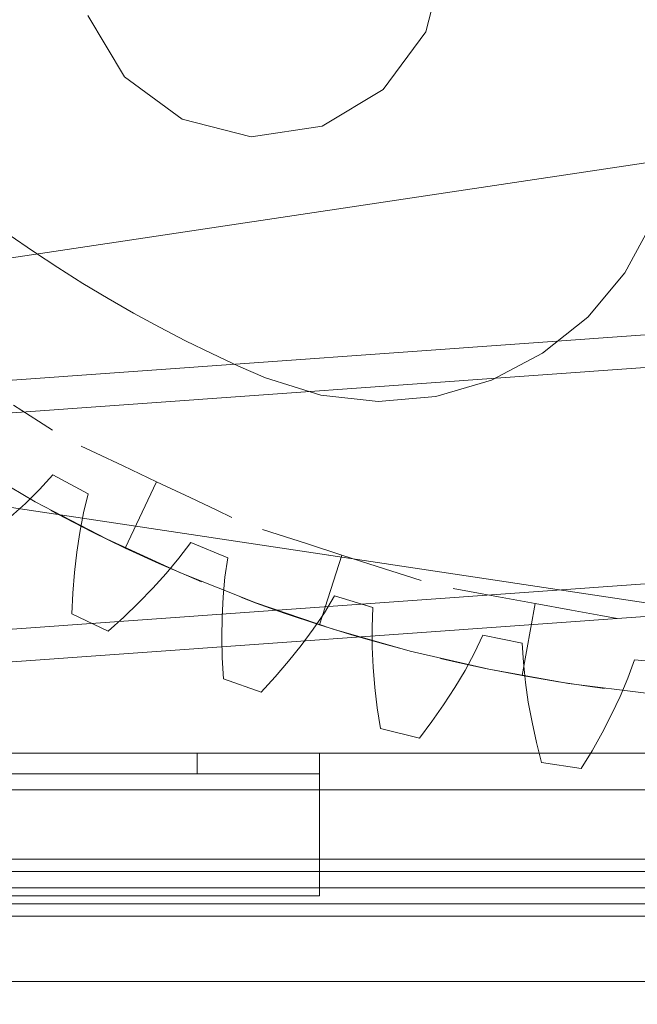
# Model space of a CAD drawing. Header units: millimetres. Extents: x -4738 to 65662, y -68080 to 6847.
# Tile 895 of 1056: x 25056 to 25208, y 1258 to 1500. Entities that reach past the tile are written whole.
import ezdxf

# ---------------------------------------------------------------- set-up
doc = ezdxf.new("R2010")
doc.units = ezdxf.units.MM
for name, color, linetype, lineweight in [('COTAS_P', 1, 'Continuous', 0), ('lateral_briquetadora', 7, 'Continuous', 0), ('lateral_C05', 7, 'Continuous', 0)]:
    doc.layers.add(name, color=color, linetype=linetype, lineweight=lineweight)
doc.dimstyles.new('R19_100', dxfattribs={"dimtxt": 250, "dimasz": 150, "dimexe": 150, "dimexo": 80, "dimgap": 100, "dimtad": 1, "dimtih": 1, "dimtoh": 1, "dimdsep": 46, "dimcen": 0.09, "dimadec": 0, "dimazin": 0, "dimtfac": 1, "dimtdec": 4, "dimtofl": 0, "dimtmove": 0, "dimatfit": 3, "dimfxl": 1, "dimtolj": 1, "dimtzin": 0, "dimarcsym": 0})

# ---------------------------------------------------------------- blocks, each defined once
blk = doc.blocks.new('DIM_R30_7')
at = {"layer": 'COTAS_P'}
for p, q in [((24250.07, 2141), (24400.07, 2186)), ((26750.07, 2141), (26600.07, 2186)), ((24250.07, 1241), (24250.07, 2141)), ((24250.07, 2141), (26750.07, 2141)), ((24250.07, 2141), (24400.07, 2096)), ((26750.07, 2141), (26600.07, 2096)), ((26750.07, 1241), (26750.07, 2141))]:
    blk.add_line(p, q, dxfattribs=at)
blk.add_text('2500 P', height=250, dxfattribs=at).set_placement((25500.07, 2241))

msp = doc.modelspace()

# ---------------------------------------------------------------- linework, layer by layer
at = {"layer": 'lateral_briquetadora'}
for p, q in [((25160.489, 1514.151), (25156.222, 1497.119)), ((24230.067, 1504), (25456.734, 1320)), ((25470.067, 1504), (24243.401, 1320)), ((25082.2, 1486.139), (25073.173, 1501.199)), ((25156.222, 1497.119), (25145.763, 1483.016)), ((24471.62, 1369.773), (26228.731, 1495.911)), ((24472.193, 1361.793), (26229.304, 1487.931)), ((25096.303, 1475.679), (25082.2, 1486.139)), ((25145.763, 1483.016), (25130.703, 1473.989)), ((25113.335, 1471.413), (25096.303, 1475.679)), ((25130.703, 1473.989), (25113.335, 1471.413)), ((25211.937, 1450.485), (25205.113, 1438.018)), ((25059.794, 1443.227), (25053.85, 1447.334)), ((25065.824, 1439.248), (25059.794, 1443.227)), ((25071.938, 1435.397), (25065.824, 1439.248)), ((25205.113, 1438.018), (25195.987, 1427.122)), ((24475.988, 1308.929), (26233.099, 1435.067)), ((25078.132, 1431.678), (25071.938, 1435.397)), ((25084.403, 1428.09), (25078.132, 1431.678)), ((24476.561, 1300.95), (26233.672, 1427.088)), ((25090.749, 1424.637), (25084.403, 1428.09)), ((25195.987, 1427.122), (25184.911, 1418.216)), ((25097.167, 1421.32), (25090.749, 1424.637)), ((25103.655, 1418.14), (25097.167, 1421.32)), ((25110.208, 1415.098), (25103.655, 1418.14)), ((25184.911, 1418.216), (25172.311, 1411.642)), ((25116.825, 1412.196), (25110.208, 1415.098)), ((25130.383, 1407.935), (25116.825, 1412.196)), ((25172.311, 1411.642), (25158.67, 1407.652)), ((25144.513, 1406.4), (25130.383, 1407.935)), ((25158.67, 1407.652), (25144.513, 1406.4)), ((25054.922, 1405.525), (25061.063, 1401.565)), ((25061.063, 1401.565), (25064.471, 1399.368)), ((25075.213, 1393.702), (25071.547, 1395.436)), ((25081.818, 1390.578), (25075.213, 1393.702)), ((25060.251, 1381.737), (25043.109, 1391.791)), ((25090.055, 1386.682), (25081.818, 1390.578)), ((25064.546, 1388.361), (25061.288, 1384.806)), ((25073.232, 1383.718), (25064.546, 1388.361)), ((25090.055, 1386.682), (25082.359, 1370.41)), ((25090.055, 1386.682), (25098.292, 1382.786)), ((25061.288, 1384.806), (25057.818, 1381.373)), ((25072.087, 1379.034), (25073.232, 1383.718)), ((25057.818, 1381.373), (25054.164, 1378.05)), ((25077.881, 1372.563), (25060.251, 1381.737)), ((25098.292, 1382.786), (25104.897, 1379.662)), ((25067.664, 1377.741), (25064.08, 1379.647)), ((25071.161, 1374.242), (25072.087, 1379.034)), ((25104.897, 1379.662), (25108.563, 1377.928)), ((25074.167, 1374.402), (25067.664, 1377.741)), ((25070.427, 1369.357), (25071.161, 1374.242)), ((25082.359, 1370.41), (25074.167, 1374.402)), ((25119.952, 1373.713), (25116.091, 1374.953)), ((25126.909, 1371.478), (25119.952, 1373.713)), ((25095.952, 1364.294), (25077.881, 1372.563)), ((25098.436, 1371.797), (25095.541, 1367.941)), ((25107.535, 1368.028), (25098.436, 1371.797)), ((25135.583, 1368.691), (25126.909, 1371.478)), ((25069.872, 1364.39), (25070.427, 1369.357)), ((25082.359, 1370.41), (25090.642, 1366.61)), ((25135.583, 1368.691), (25130.077, 1351.553)), ((25135.583, 1368.691), (25144.258, 1365.903)), ((25090.642, 1366.61), (25097.348, 1363.701)), ((25095.541, 1367.941), (25092.425, 1364.184)), ((25106.855, 1363.255), (25107.535, 1368.028)), ((25069.484, 1359.349), (25069.872, 1364.39)), ((25092.425, 1364.184), (25089.114, 1360.519)), ((25114.42, 1356.951), (25095.952, 1364.294)), ((25097.348, 1363.701), (25101.095, 1362.14)), ((25144.258, 1365.903), (25151.215, 1363.668)), ((25151.215, 1363.668), (25155.075, 1362.428)), ((25106.402, 1358.395), (25106.855, 1363.255)), ((25069.256, 1354.239), (25069.484, 1359.349)), ((25089.114, 1360.519), (25085.627, 1356.939)), ((25166.917, 1359.735), (25162.928, 1360.461)), ((25174.106, 1358.427), (25166.917, 1359.735)), ((25085.627, 1356.939), (25081.976, 1353.441)), ((25106.151, 1353.462), (25106.402, 1358.395)), ((25114.551, 1356.903), (25110.749, 1358.325)), ((25133.235, 1350.553), (25114.42, 1356.951)), ((25121.434, 1354.442), (25114.551, 1356.903)), ((25133.786, 1358.636), (25131.283, 1354.514)), ((25143.211, 1355.777), (25133.786, 1358.636)), ((25183.07, 1356.796), (25174.106, 1358.427)), ((25183.07, 1356.796), (25179.848, 1339.086)), ((25183.07, 1356.796), (25192.035, 1355.165)), ((25078.171, 1350.023), (25069.256, 1354.239)), ((25130.077, 1351.553), (25121.434, 1354.442)), ((25131.283, 1354.514), (25128.55, 1350.47)), ((25143.002, 1350.959), (25143.211, 1355.777)), ((25192.035, 1355.165), (25199.224, 1353.856)), ((25081.976, 1353.441), (25078.171, 1350.023)), ((25106.086, 1348.465), (25106.151, 1353.462)), ((25130.077, 1351.553), (25138.785, 1348.867)), ((25199.224, 1353.856), (25203.213, 1353.131)), ((25128.55, 1350.47), (25125.615, 1346.498)), ((25152.35, 1345.117), (25133.235, 1350.553)), ((25143.028, 1346.078), (25143.002, 1350.959)), ((25106.194, 1343.409), (25106.086, 1348.465)), ((25138.785, 1348.867), (25145.813, 1346.858)), ((25145.813, 1346.858), (25149.732, 1345.8)), ((25170.256, 1349.002), (25168.169, 1344.655)), ((25179.916, 1347.081), (25170.256, 1349.002)), ((25180.18, 1342.266), (25179.916, 1347.081)), ((25125.615, 1346.498), (25122.495, 1342.593)), ((25143.261, 1341.145), (25143.028, 1346.078)), ((25171.717, 1340.655), (25152.35, 1345.117)), ((25168.169, 1344.655), (25165.846, 1340.363)), ((25106.468, 1338.302), (25106.194, 1343.409)), ((25122.495, 1342.593), (25119.205, 1338.754)), ((25163.756, 1342.364), (25159.801, 1343.277)), ((25170.902, 1340.822), (25163.756, 1342.364)), ((25180.684, 1337.411), (25180.18, 1342.266)), ((25207.494, 1342.99), (25205.844, 1338.459)), ((25217.296, 1342.025), (25207.494, 1342.99)), ((25143.686, 1336.165), (25143.261, 1341.145)), ((25165.846, 1340.363), (25163.314, 1336.122)), ((25179.848, 1339.086), (25170.902, 1340.822)), ((25191.284, 1337.18), (25171.717, 1340.655)), ((25115.753, 1334.98), (25106.468, 1338.302)), ((25119.205, 1338.754), (25115.753, 1334.98)), ((25179.848, 1339.086), (25188.832, 1337.559)), ((25181.4, 1332.524), (25180.684, 1337.411)), ((25188.832, 1337.559), (25196.063, 1336.485)), ((25211.002, 1334.7), (25191.284, 1337.18)), ((25205.844, 1338.459), (25203.952, 1333.96)), ((25144.289, 1331.145), (25143.686, 1336.165)), ((25163.314, 1336.122), (25160.592, 1331.93)), ((25196.063, 1336.485), (25200.086, 1335.947)), ((25182.311, 1327.61), (25181.4, 1332.524)), ((25203.952, 1333.96), (25201.848, 1329.491)), ((25145.062, 1326.089), (25144.289, 1331.145)), ((25160.592, 1331.93), (25157.694, 1327.787)), ((25157.694, 1327.787), (25154.628, 1323.693)), ((25183.403, 1322.673), (25182.311, 1327.61)), ((25201.848, 1329.491), (25199.551, 1325.053)), ((25154.628, 1323.693), (25145.062, 1326.089)), ((25199.551, 1325.053), (25197.072, 1320.646)), ((25184.668, 1317.717), (25183.403, 1322.673)), ((25197.072, 1320.646), (25194.423, 1316.27)), ((23750.067, 1320), (25950.067, 1320)), ((23870.067, 1320), (25830.067, 1320)), ((23954.067, 1320), (25456.734, 1320)), ((25746.067, 1320), (24243.401, 1320)), ((25100.067, 1320), (25130.067, 1320)), ((25100.067, 1320), (25100.067, 1315)), ((25130.067, 1315), (25130.067, 1320)), ((25194.423, 1316.27), (25184.668, 1317.717)), ((24570.067, 1315), (25130.067, 1315)), ((25100.067, 1315), (25130.067, 1315)), ((25130.067, 1285), (25130.067, 1315)), ((24570.067, 1285), (25130.067, 1285)), ((23750.067, 1264), (25950.067, 1264)), ((24150.067, 1264), (25950.067, 1264))]:
    msp.add_line(p, q, dxfattribs=at)
at = {"layer": 'lateral_C05'}
for p, q in [((24310.067, 1311), (26690.067, 1311)), ((24250.067, 1294), (26750.067, 1294)), ((24310.067, 1294), (26690.067, 1294)), ((25197.196, 1294), (25197.206, 1294)), ((25197.206, 1294), (25197.223, 1294)), ((25197.223, 1294), (25197.247, 1294)), ((25197.247, 1294), (25197.278, 1294)), ((25197.278, 1294), (25197.315, 1294)), ((25197.315, 1294), (25197.358, 1294)), ((25197.358, 1294), (25197.408, 1294)), ((25197.408, 1294), (25197.465, 1294)), ((25197.465, 1294), (25197.527, 1294)), ((25197.527, 1294), (25197.596, 1294)), ((25197.596, 1294), (25197.67, 1294)), ((25197.67, 1294), (25197.75, 1294)), ((25197.75, 1294), (25197.836, 1294)), ((25197.836, 1294), (25197.927, 1294)), ((25197.927, 1294), (25198.022, 1294)), ((25198.022, 1294), (25198.123, 1294)), ((25198.123, 1294), (25198.228, 1294)), ((25198.228, 1294), (25198.337, 1294)), ((25198.337, 1294), (25198.45, 1294)), ((25198.45, 1294), (25198.567, 1294)), ((25198.567, 1294), (25198.688, 1294)), ((25198.688, 1294), (25198.811, 1294)), ((25198.811, 1294), (25198.938, 1294)), ((25198.938, 1294), (25199.067, 1294)), ((25199.067, 1294), (25199.198, 1294)), ((25199.198, 1294), (25199.331, 1294)), ((25199.331, 1294), (25199.465, 1294)), ((25199.465, 1294), (25199.601, 1294)), ((25199.601, 1294), (25199.737, 1294)), ((25199.737, 1294), (25199.874, 1294)), ((25199.874, 1294), (25200.011, 1294)), ((25200.011, 1294), (25200.148, 1294)), ((25200.148, 1294), (25200.284, 1294)), ((25200.284, 1294), (25200.42, 1294)), ((25200.42, 1294), (25200.554, 1294)), ((25200.554, 1294), (25200.687, 1294)), ((25200.687, 1294), (25200.818, 1294)), ((25200.818, 1294), (25200.947, 1294)), ((25200.947, 1294), (25201.074, 1294)), ((25201.074, 1294), (25201.197, 1294)), ((25201.197, 1294), (25201.317, 1294)), ((25201.317, 1294), (25201.434, 1294)), ((25201.434, 1294), (25201.548, 1294)), ((25201.548, 1294), (25201.657, 1294)), ((25201.657, 1294), (25201.762, 1294)), ((25201.762, 1294), (25201.863, 1294)), ((25201.863, 1294), (25201.958, 1294)), ((25201.958, 1294), (25202.049, 1294)), ((25202.049, 1294), (25202.135, 1294)), ((25202.135, 1294), (25202.215, 1294)), ((25202.215, 1294), (25202.289, 1294)), ((25202.289, 1294), (25202.358, 1294)), ((25202.358, 1294), (25202.42, 1294)), ((25202.42, 1294), (25202.477, 1294)), ((25202.477, 1294), (25202.527, 1294)), ((25202.527, 1294), (25202.57, 1294)), ((25202.57, 1294), (25202.607, 1294)), ((25202.607, 1294), (25202.638, 1294)), ((25202.638, 1294), (25202.662, 1294)), ((25202.662, 1294), (25202.679, 1294)), ((25202.679, 1294), (25202.689, 1294)), ((24250.067, 1291), (26750.067, 1291)), ((24310.067, 1291), (26690.067, 1291)), ((24900.317, 1291), (25499.567, 1291)), ((25196.946, 1291), (25196.957, 1291)), ((25196.957, 1291), (25196.976, 1291)), ((25196.976, 1291), (25197.002, 1291)), ((25197.002, 1291), (25197.035, 1291)), ((25197.035, 1291), (25197.076, 1291)), ((25197.076, 1291), (25197.123, 1291)), ((25197.123, 1291), (25197.178, 1291)), ((25197.178, 1291), (25197.24, 1291)), ((25197.196, 1291), (25197.206, 1291)), ((25197.206, 1291), (25197.223, 1291)), ((25197.223, 1291), (25197.247, 1291)), ((25197.24, 1291), (25197.308, 1291)), ((25197.247, 1291), (25197.278, 1291)), ((25197.278, 1291), (25197.315, 1291)), ((25197.308, 1291), (25197.383, 1291)), ((25197.315, 1291), (25197.358, 1291)), ((25197.358, 1291), (25197.408, 1291)), ((25197.383, 1291), (25197.464, 1291)), ((25197.408, 1291), (25197.465, 1291)), ((25197.464, 1291), (25197.551, 1291)), ((25197.465, 1291), (25197.527, 1291)), ((25197.527, 1291), (25197.596, 1291)), ((25197.551, 1291), (25197.644, 1291)), ((25197.596, 1291), (25197.67, 1291)), ((25197.644, 1291), (25197.743, 1291)), ((25197.67, 1291), (25197.75, 1291)), ((25197.743, 1291), (25197.848, 1291)), ((25197.75, 1291), (25197.836, 1291)), ((25197.836, 1291), (25197.927, 1291)), ((25197.848, 1291), (25197.957, 1291)), ((25197.927, 1291), (25198.022, 1291)), ((25197.957, 1291), (25198.072, 1291)), ((25198.022, 1291), (25198.123, 1291)), ((25198.072, 1291), (25198.191, 1291)), ((25198.123, 1291), (25198.228, 1291)), ((25198.191, 1291), (25198.315, 1291)), ((25198.228, 1291), (25198.337, 1291)), ((25198.315, 1291), (25198.442, 1291)), ((25198.337, 1291), (25198.45, 1291)), ((25198.442, 1291), (25198.574, 1291)), ((25198.45, 1291), (25198.567, 1291)), ((25198.567, 1291), (25198.688, 1291)), ((25198.574, 1291), (25198.709, 1291)), ((25198.688, 1291), (25198.811, 1291)), ((25198.709, 1291), (25198.846, 1291)), ((25198.811, 1291), (25198.938, 1291)), ((25198.846, 1291), (25198.987, 1291)), ((25198.938, 1291), (25199.067, 1291)), ((25198.987, 1291), (25199.13, 1291)), ((25199.067, 1291), (25199.198, 1291)), ((25199.13, 1291), (25199.275, 1291)), ((25199.198, 1291), (25199.331, 1291)), ((25199.275, 1291), (25199.422, 1291)), ((25199.331, 1291), (25199.465, 1291)), ((25199.422, 1291), (25199.569, 1291)), ((25199.465, 1291), (25199.601, 1291)), ((25199.569, 1291), (25199.718, 1291)), ((25199.601, 1291), (25199.737, 1291)), ((25199.718, 1291), (25199.868, 1291)), ((25199.737, 1291), (25199.874, 1291)), ((25199.868, 1291), (25200.017, 1291)), ((25199.874, 1291), (25200.011, 1291)), ((25200.011, 1291), (25200.148, 1291)), ((25200.017, 1291), (25200.167, 1291)), ((25200.148, 1291), (25200.284, 1291)), ((25200.167, 1291), (25200.316, 1291)), ((25200.284, 1291), (25200.42, 1291)), ((25200.316, 1291), (25200.463, 1291)), ((25200.42, 1291), (25200.554, 1291)), ((25200.463, 1291), (25200.61, 1291)), ((25200.554, 1291), (25200.687, 1291)), ((25200.61, 1291), (25200.755, 1291)), ((25200.687, 1291), (25200.818, 1291)), ((25200.755, 1291), (25200.898, 1291)), ((25200.818, 1291), (25200.947, 1291)), ((25200.898, 1291), (25201.039, 1291)), ((25200.947, 1291), (25201.074, 1291)), ((25201.039, 1291), (25201.176, 1291)), ((25201.074, 1291), (25201.197, 1291)), ((25201.176, 1291), (25201.311, 1291)), ((25201.197, 1291), (25201.317, 1291)), ((25201.311, 1291), (25201.442, 1291)), ((25201.317, 1291), (25201.434, 1291)), ((25201.434, 1291), (25201.548, 1291)), ((25201.442, 1291), (25201.57, 1291)), ((25201.548, 1291), (25201.657, 1291)), ((25201.57, 1291), (25201.694, 1291)), ((25201.657, 1291), (25201.762, 1291)), ((25201.694, 1291), (25201.813, 1291)), ((25201.762, 1291), (25201.863, 1291)), ((25201.813, 1291), (25201.928, 1291)), ((25201.863, 1291), (25201.958, 1291)), ((25201.928, 1291), (25202.037, 1291)), ((25201.958, 1291), (25202.049, 1291)), ((25202.037, 1291), (25202.142, 1291)), ((25202.049, 1291), (25202.135, 1291)), ((25202.135, 1291), (25202.215, 1291)), ((25202.142, 1291), (25202.241, 1291)), ((25202.215, 1291), (25202.289, 1291)), ((25202.241, 1291), (25202.334, 1291)), ((25202.289, 1291), (25202.358, 1291)), ((25202.334, 1291), (25202.421, 1291)), ((25202.358, 1291), (25202.42, 1291)), ((25202.42, 1291), (25202.477, 1291)), ((25202.421, 1291), (25202.502, 1291)), ((25202.477, 1291), (25202.527, 1291)), ((25202.502, 1291), (25202.577, 1291)), ((25202.527, 1291), (25202.57, 1291)), ((25202.57, 1291), (25202.607, 1291)), ((25202.577, 1291), (25202.645, 1291)), ((25202.607, 1291), (25202.638, 1291)), ((25202.638, 1291), (25202.662, 1291)), ((25202.645, 1291), (25202.707, 1291)), ((25202.662, 1291), (25202.679, 1291)), ((25202.679, 1291), (25202.689, 1291)), ((25202.707, 1291), (25202.762, 1291)), ((25202.762, 1291), (25202.809, 1291)), ((25202.809, 1291), (25202.85, 1291)), ((25202.85, 1291), (25202.883, 1291)), ((25202.883, 1291), (25202.909, 1291)), ((25202.909, 1291), (25202.928, 1291)), ((25202.928, 1291), (25202.939, 1291)), ((24300.067, 1287), (26700.067, 1287)), ((24900.317, 1287), (25499.567, 1287)), ((25196.946, 1287), (25196.957, 1287)), ((25196.957, 1287), (25196.976, 1287)), ((25196.976, 1287), (25197.002, 1287)), ((25197.002, 1287), (25197.035, 1287)), ((25197.035, 1287), (25197.076, 1287)), ((25197.076, 1287), (25197.123, 1287)), ((25197.123, 1287), (25197.178, 1287)), ((25197.178, 1287), (25197.24, 1287)), ((25197.196, 1287), (25197.206, 1287)), ((25197.206, 1287), (25197.223, 1287)), ((25197.223, 1287), (25197.247, 1287)), ((25197.24, 1287), (25197.308, 1287)), ((25197.247, 1287), (25197.278, 1287)), ((25197.278, 1287), (25197.315, 1287)), ((25197.308, 1287), (25197.383, 1287)), ((25197.315, 1287), (25197.358, 1287)), ((25197.358, 1287), (25197.408, 1287)), ((25197.383, 1287), (25197.464, 1287)), ((25197.408, 1287), (25197.465, 1287)), ((25197.464, 1287), (25197.551, 1287)), ((25197.465, 1287), (25197.527, 1287)), ((25197.527, 1287), (25197.596, 1287)), ((25197.551, 1287), (25197.644, 1287)), ((25197.596, 1287), (25197.67, 1287)), ((25197.644, 1287), (25197.743, 1287)), ((25197.67, 1287), (25197.75, 1287)), ((25197.743, 1287), (25197.848, 1287)), ((25197.75, 1287), (25197.836, 1287)), ((25197.836, 1287), (25197.927, 1287)), ((25197.848, 1287), (25197.957, 1287)), ((25197.927, 1287), (25198.022, 1287)), ((25197.957, 1287), (25198.072, 1287)), ((25198.022, 1287), (25198.123, 1287)), ((25198.072, 1287), (25198.191, 1287)), ((25198.123, 1287), (25198.228, 1287)), ((25198.191, 1287), (25198.315, 1287)), ((25198.228, 1287), (25198.337, 1287)), ((25198.315, 1287), (25198.442, 1287)), ((25198.337, 1287), (25198.45, 1287)), ((25198.442, 1287), (25198.574, 1287)), ((25198.45, 1287), (25198.567, 1287)), ((25198.567, 1287), (25198.688, 1287)), ((25198.574, 1287), (25198.709, 1287)), ((25198.688, 1287), (25198.811, 1287)), ((25198.709, 1287), (25198.846, 1287)), ((25198.811, 1287), (25198.938, 1287)), ((25198.846, 1287), (25198.987, 1287)), ((25198.938, 1287), (25199.067, 1287)), ((25198.987, 1287), (25199.13, 1287)), ((25199.067, 1287), (25199.198, 1287)), ((25199.13, 1287), (25199.275, 1287)), ((25199.198, 1287), (25199.331, 1287)), ((25199.275, 1287), (25199.422, 1287)), ((25199.331, 1287), (25199.465, 1287)), ((25199.422, 1287), (25199.569, 1287)), ((25199.465, 1287), (25199.601, 1287)), ((25199.569, 1287), (25199.718, 1287)), ((25199.601, 1287), (25199.737, 1287)), ((25199.718, 1287), (25199.868, 1287)), ((25199.737, 1287), (25199.874, 1287)), ((25199.868, 1287), (25200.017, 1287)), ((25199.874, 1287), (25200.011, 1287)), ((25200.011, 1287), (25200.148, 1287)), ((25200.017, 1287), (25200.167, 1287)), ((25200.148, 1287), (25200.284, 1287)), ((25200.167, 1287), (25200.316, 1287)), ((25200.284, 1287), (25200.42, 1287)), ((25200.316, 1287), (25200.463, 1287)), ((25200.42, 1287), (25200.554, 1287)), ((25200.463, 1287), (25200.61, 1287)), ((25200.554, 1287), (25200.687, 1287)), ((25200.61, 1287), (25200.755, 1287)), ((25200.687, 1287), (25200.818, 1287)), ((25200.755, 1287), (25200.898, 1287)), ((25200.818, 1287), (25200.947, 1287)), ((25200.898, 1287), (25201.039, 1287)), ((25200.947, 1287), (25201.074, 1287)), ((25201.039, 1287), (25201.176, 1287)), ((25201.074, 1287), (25201.197, 1287)), ((25201.176, 1287), (25201.311, 1287)), ((25201.197, 1287), (25201.317, 1287)), ((25201.311, 1287), (25201.442, 1287)), ((25201.317, 1287), (25201.434, 1287)), ((25201.434, 1287), (25201.548, 1287)), ((25201.442, 1287), (25201.57, 1287)), ((25201.548, 1287), (25201.657, 1287)), ((25201.57, 1287), (25201.694, 1287)), ((25201.657, 1287), (25201.762, 1287)), ((25201.694, 1287), (25201.813, 1287)), ((25201.762, 1287), (25201.863, 1287)), ((25201.813, 1287), (25201.928, 1287)), ((25201.863, 1287), (25201.958, 1287)), ((25201.928, 1287), (25202.037, 1287)), ((25201.958, 1287), (25202.049, 1287)), ((25202.037, 1287), (25202.142, 1287)), ((25202.049, 1287), (25202.135, 1287)), ((25202.135, 1287), (25202.215, 1287)), ((25202.142, 1287), (25202.241, 1287)), ((25202.215, 1287), (25202.289, 1287)), ((25202.241, 1287), (25202.334, 1287)), ((25202.289, 1287), (25202.358, 1287)), ((25202.334, 1287), (25202.421, 1287)), ((25202.358, 1287), (25202.42, 1287)), ((25202.42, 1287), (25202.477, 1287)), ((25202.421, 1287), (25202.502, 1287)), ((25202.477, 1287), (25202.527, 1287)), ((25202.502, 1287), (25202.577, 1287)), ((25202.527, 1287), (25202.57, 1287)), ((25202.57, 1287), (25202.607, 1287)), ((25202.577, 1287), (25202.645, 1287)), ((25202.607, 1287), (25202.638, 1287)), ((25202.638, 1287), (25202.662, 1287)), ((25202.645, 1287), (25202.707, 1287)), ((25202.662, 1287), (25202.679, 1287)), ((25202.679, 1287), (25202.689, 1287)), ((25202.707, 1287), (25202.762, 1287)), ((25202.762, 1287), (25202.809, 1287)), ((25202.809, 1287), (25202.85, 1287)), ((25202.85, 1287), (25202.883, 1287)), ((25202.883, 1287), (25202.909, 1287)), ((25202.909, 1287), (25202.928, 1287)), ((25202.928, 1287), (25202.939, 1287)), ((24300.067, 1283), (26700.067, 1283)), ((24310.067, 1283), (26690.067, 1283)), ((25197.196, 1283), (25197.206, 1283)), ((25197.206, 1283), (25197.223, 1283)), ((25197.223, 1283), (25197.247, 1283)), ((25197.247, 1283), (25197.278, 1283)), ((25197.278, 1283), (25197.315, 1283)), ((25197.315, 1283), (25197.358, 1283)), ((25197.358, 1283), (25197.408, 1283)), ((25197.408, 1283), (25197.465, 1283)), ((25197.465, 1283), (25197.527, 1283)), ((25197.527, 1283), (25197.596, 1283)), ((25197.596, 1283), (25197.67, 1283)), ((25197.67, 1283), (25197.75, 1283)), ((25197.75, 1283), (25197.836, 1283)), ((25197.836, 1283), (25197.927, 1283)), ((25197.927, 1283), (25198.022, 1283)), ((25198.022, 1283), (25198.123, 1283)), ((25198.123, 1283), (25198.228, 1283)), ((25198.228, 1283), (25198.337, 1283)), ((25198.337, 1283), (25198.45, 1283)), ((25198.45, 1283), (25198.567, 1283)), ((25198.567, 1283), (25198.688, 1283)), ((25198.688, 1283), (25198.811, 1283)), ((25198.811, 1283), (25198.938, 1283)), ((25198.938, 1283), (25199.067, 1283)), ((25199.067, 1283), (25199.198, 1283)), ((25199.198, 1283), (25199.331, 1283)), ((25199.331, 1283), (25199.465, 1283)), ((25199.465, 1283), (25199.601, 1283)), ((25199.601, 1283), (25199.737, 1283)), ((25199.737, 1283), (25199.874, 1283)), ((25199.874, 1283), (25200.011, 1283)), ((25200.011, 1283), (25200.148, 1283)), ((25200.148, 1283), (25200.284, 1283)), ((25200.284, 1283), (25200.42, 1283)), ((25200.42, 1283), (25200.554, 1283)), ((25200.554, 1283), (25200.687, 1283)), ((25200.687, 1283), (25200.818, 1283)), ((25200.818, 1283), (25200.947, 1283)), ((25200.947, 1283), (25201.074, 1283)), ((25201.074, 1283), (25201.197, 1283)), ((25201.197, 1283), (25201.317, 1283)), ((25201.317, 1283), (25201.434, 1283)), ((25201.434, 1283), (25201.548, 1283)), ((25201.548, 1283), (25201.657, 1283)), ((25201.657, 1283), (25201.762, 1283)), ((25201.762, 1283), (25201.863, 1283)), ((25201.863, 1283), (25201.958, 1283)), ((25201.958, 1283), (25202.049, 1283)), ((25202.049, 1283), (25202.135, 1283)), ((25202.135, 1283), (25202.215, 1283)), ((25202.215, 1283), (25202.289, 1283)), ((25202.289, 1283), (25202.358, 1283)), ((25202.358, 1283), (25202.42, 1283)), ((25202.42, 1283), (25202.477, 1283)), ((25202.477, 1283), (25202.527, 1283)), ((25202.527, 1283), (25202.57, 1283)), ((25202.57, 1283), (25202.607, 1283)), ((25202.607, 1283), (25202.638, 1283)), ((25202.638, 1283), (25202.662, 1283)), ((25202.662, 1283), (25202.679, 1283)), ((25202.679, 1283), (25202.689, 1283)), ((24310.067, 1280), (26690.067, 1280))]:
    msp.add_line(p, q, dxfattribs=at)

# ---------------------------------------------------------------- dimensions: what is measured, and where the dimension line sits
at = {"layer": 'COTAS_P'}
dim = msp.add_aligned_dim(p1=(24250.067, 1241), p2=(26750.067, 1241), distance=900, text='<> P', dimstyle='R19_100', dxfattribs=at)
dim.commit()
dim.dimension.update_dxf_attribs({"geometry": 'DIM_R30_7', "text_midpoint": (25500.067, 2141)})

doc.saveas('drawing.dxf')
